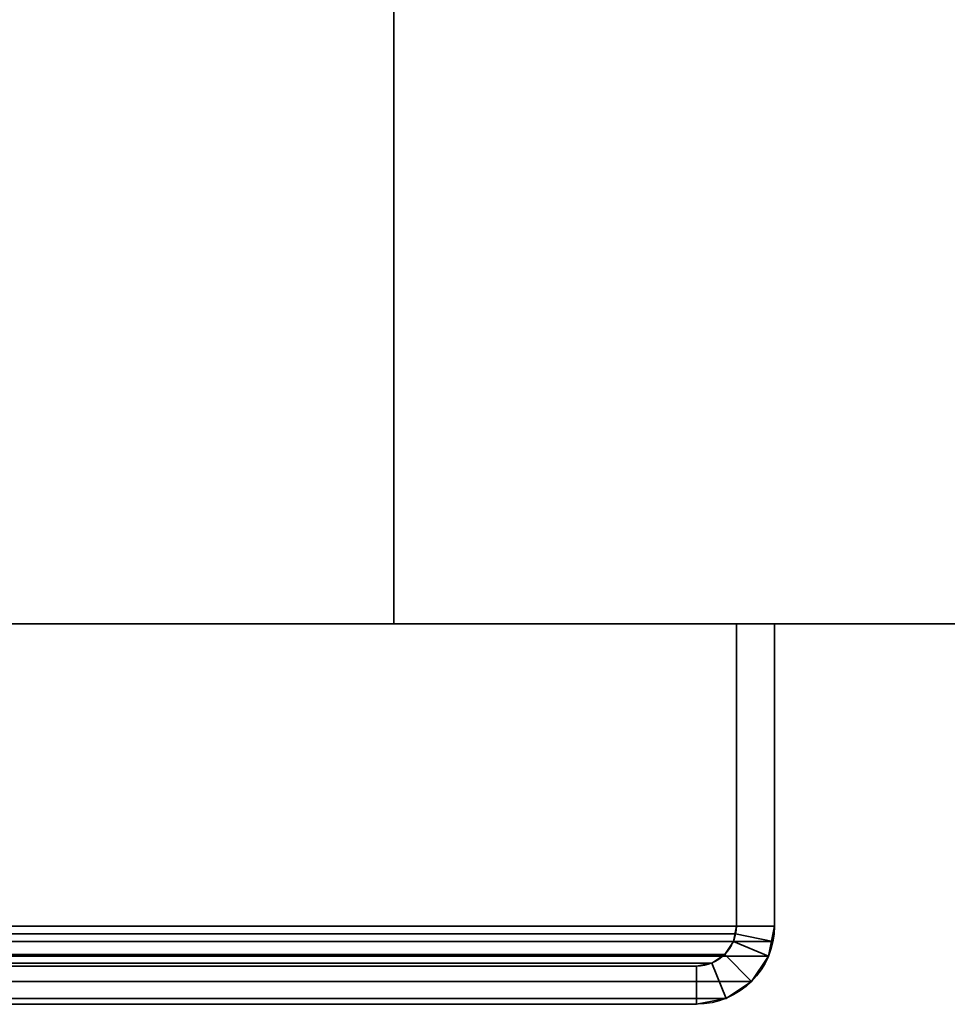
# Model space of a CAD drawing. Header units: millimetres. Extents: x -603 to 3703, y -120 to 193.
# Tile 907 of 938: x 3538 to 3574, y -50 to -11. Entities that reach past the tile are written whole.
import ezdxf

# ---------------------------------------------------------------- set-up
doc = ezdxf.new("R2010")
doc.units = ezdxf.units.MM
doc.layers.add('151', color=7, linetype='Continuous', true_color=0xffffff)

# ---------------------------------------------------------------- blocks, each defined once
blk = doc.blocks.new('UG_SURFACE_003')
at = {"layer": '151', "color": 252, "linetype": 'Continuous', "lineweight": 35}
for points in [[(3702.5, -35, 2213), (3702.5, 174.4, 2213), (2297.5, 174.4, 2213), (2297.5, -35, 2213)], [(2447.5, -35, 2063), (2447.5, 174.4, 2063), (3552.5, 174.4, 2063), (3552.5, -35, 2063)], [(3552.5, -35, -7), (3552.5, 174.4, -7), (3702.5, 174.4, -7), (3702.5, -35, -7)], [(3552.5, -35, 2063), (3552.5, 174.4, 2063), (3552.5, 174.4, -7), (3552.5, -35, -7)], [(3702.5, -35, 2213), (2297.5, -35, 2213), (2447.5, -35, 2063), (3552.5, -35, 2063)], [(3552.5, -35, 2063), (3552.5, -35, -7), (3702.5, -35, -7), (3702.5, -35, 2213)]]:
    blk.add_3dface(points, dxfattribs=at)
blk = doc.blocks.new('UG_SURFACE_166')
at = {"layer": '151', "color": 252, "linetype": 'Continuous', "lineweight": 35}
for points in [[(2432.5, -35, 2076), (3567.5, -35, 2076), (3566, -35, 2074.5), (2434, -35, 2074.5)], [(2432.5, -35, 2076), (2432.5, -46.92, 2076), (3567.5, -46.92, 2076), (3567.5, -35, 2076)], [(2434, -35, 2074.5), (3566, -35, 2074.5), (3566, -46.92, 2074.5), (2434, -46.92, 2074.5)], [(3566, -46.92, 2074.5), (3566, -35, 2074.5), (3567.5, -35, 2076), (3567.5, -46.92, 2076)], [(3567.5, -46.92, 2076), (2432.5, -46.92, 2076), (2432.559, -47.521, 2075.941)], [(3567.441, -47.521, 2075.941), (3567.5, -46.92, 2076), (2432.559, -47.521, 2075.941)], [(2434.03, -47.228, 2074.47), (2434, -46.92, 2074.5), (3566, -46.92, 2074.5)], [(2434.03, -47.228, 2074.47), (3566, -46.92, 2074.5), (3565.97, -47.228, 2074.47)], [(3567.5, -46.92, 2076), (3567.441, -47.521, 2075.941), (3565.97, -47.228, 2074.47), (3566, -46.92, 2074.5)], [(3565.97, -47.228, 2074.47), (3565.88, -47.525, 2074.38), (2434.12, -47.525, 2074.38), (2434.03, -47.228, 2074.47)], [(3567.441, -47.521, 2075.941), (3567.266, -48.099, 2075.766), (3565.88, -47.525, 2074.38), (3565.97, -47.228, 2074.47)], [(2432.559, -47.521, 2075.941), (2432.734, -48.099, 2075.766), (3567.266, -48.099, 2075.766), (3567.441, -47.521, 2075.941)], [(3565.537, -48.037, 2074.037), (2434.463, -48.037, 2074.037), (2434.12, -47.525, 2074.38), (3565.88, -47.525, 2074.38)], [(3567.266, -48.099, 2075.766), (3566.598, -49.098, 2075.098), (3565.537, -48.037, 2074.037), (3565.88, -47.525, 2074.38)], [(3567.266, -48.099, 2075.766), (2432.734, -48.099, 2075.766), (2433.402, -49.098, 2075.098), (3566.598, -49.098, 2075.098)], [(3565.025, -48.38, 2073.525), (2434.975, -48.38, 2073.525), (2434.463, -48.037, 2074.037), (3565.537, -48.037, 2074.037)], [(3565.025, -48.38, 2073.525), (3565.537, -48.037, 2074.037), (3566.598, -49.098, 2075.098), (3565.599, -49.766, 2074.099)], [(3564.42, -48.5, 2072.92), (2435.58, -48.5, 2072.92), (2434.975, -48.38, 2073.525), (3565.025, -48.38, 2073.525)], [(2435.58, -48.5, 2072.92), (3564.42, -48.5, 2072.92), (3515.58, -48.5, 2024.08), (2484.42, -48.5, 2024.08)], [(3564.42, -50, 2072.92), (3515.58, -50, 2024.08), (3515.58, -48.5, 2024.08), (3564.42, -48.5, 2072.92)], [(3564.42, -48.5, 2072.92), (3565.025, -48.38, 2073.525), (3565.599, -49.766, 2074.099), (3564.42, -50, 2072.92)], [(3566.598, -49.098, 2075.098), (2433.402, -49.098, 2075.098), (2434.401, -49.766, 2074.099), (3565.599, -49.766, 2074.099)], [(3565.599, -49.766, 2074.099), (2434.401, -49.766, 2074.099), (2435.58, -50, 2072.92), (3564.42, -50, 2072.92)], [(2435.58, -50, 2072.92), (2484.42, -50, 2024.08), (3515.58, -50, 2024.08), (3564.42, -50, 2072.92)]]:
    blk.add_3dface(points, dxfattribs=at)
blk = doc.blocks.new('UG_SURFACE_167')
at = {"layer": '151', "color": 252, "linetype": 'Continuous', "lineweight": 35}
for points in [[(3567.5, -35, 2076), (3567.5, -35, -7), (3566, -35, -7), (3566, -35, 2074.5)], [(3566, -35, 2074.5), (3566, -35, -7), (3566, -46.92, -7), (3566, -46.92, 2074.5)], [(3566, -46.92, -7), (3566, -35, -7), (3567.5, -35, -7), (3567.5, -46.92, -7)], [(3567.5, -46.92, 2076), (3567.5, -35, 2076), (3566, -35, 2074.5), (3566, -46.92, 2074.5)], [(3567.5, -35, 2076), (3567.5, -46.92, 2076), (3567.5, -46.92, -7), (3567.5, -35, -7)], [(3566, -46.92, -7), (3565.88, -47.525, -7), (3565.88, -47.525, 2074.38)], [(3565.88, -47.525, 2074.38), (3565.97, -47.228, 2074.47), (3566, -46.92, -7)], [(3567.5, -46.92, -7), (3567.266, -48.099, -7), (3565.88, -47.525, -7), (3566, -46.92, -7)], [(3565.97, -47.228, 2074.47), (3566, -46.92, 2074.5), (3566, -46.92, -7)], [(3566, -46.92, 2074.5), (3565.97, -47.228, 2074.47), (3567.441, -47.521, 2075.941), (3567.5, -46.92, 2076)], [(3567.5, -46.92, -7), (3567.441, -47.521, 2075.941), (3567.266, -48.099, 2075.766)], [(3567.266, -48.099, 2075.766), (3567.266, -48.099, -7), (3567.5, -46.92, -7)], [(3567.5, -46.92, -7), (3567.5, -46.92, 2076), (3567.441, -47.521, 2075.941)], [(3565.97, -47.228, 2074.47), (3565.88, -47.525, 2074.38), (3567.266, -48.099, 2075.766), (3567.441, -47.521, 2075.941)], [(3565.88, -47.525, 2074.38), (3565.88, -47.525, -7), (3565.537, -48.037, -7), (3565.537, -48.037, 2074.037)], [(3565.537, -48.037, -7), (3565.88, -47.525, -7), (3567.266, -48.099, -7), (3566.598, -49.098, -7)], [(3565.88, -47.525, 2074.38), (3565.537, -48.037, 2074.037), (3566.598, -49.098, 2075.098), (3567.266, -48.099, 2075.766)], [(3565.537, -48.037, 2074.037), (3565.537, -48.037, -7), (3565.025, -48.38, -7), (3565.025, -48.38, 2073.525)], [(3565.025, -48.38, -7), (3565.537, -48.037, -7), (3566.598, -49.098, -7), (3565.599, -49.766, -7)], [(3565.599, -49.766, 2074.099), (3566.598, -49.098, 2075.098), (3565.537, -48.037, 2074.037), (3565.025, -48.38, 2073.525)], [(3566.598, -49.098, 2075.098), (3566.598, -49.098, -7), (3567.266, -48.099, -7), (3567.266, -48.099, 2075.766)], [(3564.42, -48.5, 2072.92), (3564.42, -48.5, -7), (3515.58, -48.5, -7), (3515.58, -48.5, 2024.08)], [(3564.42, -50, -7), (3515.58, -50, -7), (3515.58, -48.5, -7), (3564.42, -48.5, -7)], [(3515.58, -50, 2024.08), (3564.42, -50, 2072.92), (3564.42, -48.5, 2072.92), (3515.58, -48.5, 2024.08)], [(3565.025, -48.38, 2073.525), (3565.025, -48.38, -7), (3564.42, -48.5, -7), (3564.42, -48.5, 2072.92)], [(3564.42, -48.5, -7), (3565.025, -48.38, -7), (3565.599, -49.766, -7), (3564.42, -50, -7)], [(3564.42, -50, 2072.92), (3565.599, -49.766, 2074.099), (3565.025, -48.38, 2073.525), (3564.42, -48.5, 2072.92)], [(3565.599, -49.766, 2074.099), (3565.599, -49.766, -7), (3566.598, -49.098, -7), (3566.598, -49.098, 2075.098)], [(3564.42, -50, 2072.92), (3515.58, -50, 2024.08), (3515.58, -50, -7), (3564.42, -50, -7)], [(3564.42, -50, 2072.92), (3564.42, -50, -7), (3565.599, -49.766, -7), (3565.599, -49.766, 2074.099)]]:
    blk.add_3dface(points, dxfattribs=at)

msp = doc.modelspace()

# ---------------------------------------------------------------- linework, layer by layer
at = {"layer": '151', "color": 252, "linetype": 'Continuous', "lineweight": -3, "true_color": 0x939598}
for p, q in [((3552.5, -35, 2063), (3552.5, 174.4, 2063)), ((3552.5, 174.4, -7), (3552.5, -35, -7)), ((2297.5, -35, 2213), (3702.5, -35, 2213)), ((3567.5, -35, 2076), (2432.5, -35, 2076)), ((3566, -35, 2074.5), (2434, -35, 2074.5)), ((3552.5, -35, 2063), (2447.5, -35, 2063)), ((3552.5, -35, -7), (3552.5, -35, 2063)), ((3552.5, -35, -7), (3702.5, -35, -7)), ((3566, -35, -7), (3566, -46.92, -7)), ((3566, -35, -7), (3566, -35, 2074.5)), ((3566, -35, 2074.5), (3566, -46.92, 2074.5)), ((3566, -35, -7), (3567.5, -35, -7)), ((3566, -35, 2074.5), (3566, -46.92, 2074.5)), ((3567.5, -35, 2076), (3566, -35, 2074.5)), ((3567.5, -35, 2076), (3566, -35, 2074.5)), ((3567.5, -35, 2076), (3567.5, -46.92, 2076)), ((3567.5, -35, 2076), (3567.5, -46.92, 2076)), ((3567.5, -35, -7), (3567.5, -46.92, -7)), ((3567.5, -35, -7), (3567.5, -35, 2076)), ((3567.5, -46.92, 2076), (2432.5, -46.92, 2076)), ((3566, -46.92, 2074.5), (2434, -46.92, 2074.5)), ((3566, -46.92, -7), (3566, -46.92, 2074.5)), ((3567.5, -46.92, -7), (3567.5, -46.92, 2076)), ((3564.42, -48.5, 2072.92), (2435.58, -48.5, 2072.92)), ((3564.42, -48.5, 2072.92), (3515.58, -48.5, 2024.08)), ((3564.42, -48.5, -7), (3515.58, -48.5, -7)), ((3564.42, -48.5, 2072.92), (3515.58, -48.5, 2024.08)), ((3564.42, -48.5, -7), (3564.42, -48.5, 2072.92)), ((3564.42, -50, 2072.92), (2435.58, -50, 2072.92)), ((3564.42, -50, -7), (3515.58, -50, -7)), ((3564.42, -50, 2072.92), (3515.58, -50, 2024.08)), ((3564.42, -50, 2072.92), (3515.58, -50, 2024.08)), ((3564.42, -50, -7), (3564.42, -50, 2072.92))]:
    msp.add_line(p, q, dxfattribs=at)
at = {"layer": '151', "color": 252, "linetype": 'Continuous', "lineweight": -3, "true_color": 0x939598, "extrusion": (0, 0, -1)}
for radius in [1.58, 3.08]:
    msp.add_arc((-3564.42, -46.92, 7), radius, 180, 270, dxfattribs=at)
at = {"layer": '151', "color": 252, "linetype": 'Continuous', "lineweight": -3, "true_color": 0x939598, "extrusion": (0.707107, 6.12323e-17, -0.707107)}
for major_axis, start_param, end_param in [((3.08, 0, 3.08), 0, 1.570796), ((-3.08, 0, -3.08), 3.141593, 4.712389), ((-1.58, 0, -1.58), 3.141593, 4.712389), ((1.58, 0, 1.58), 0, 1.570796)]:
    msp.add_ellipse((3564.42, -46.92, 2072.92), major_axis=major_axis, ratio=0.707107, start_param=start_param, end_param=end_param, dxfattribs=at)

# ---------------------------------------------------------------- block references
at = {"layer": '151', "color": 252, "linetype": 'Continuous', "lineweight": -3, "true_color": 0x939598}
for name in ['UG_SURFACE_003', 'UG_SURFACE_166', 'UG_SURFACE_167']:
    msp.add_blockref(name, (0, 0), dxfattribs=at)

doc.saveas('drawing.dxf')
